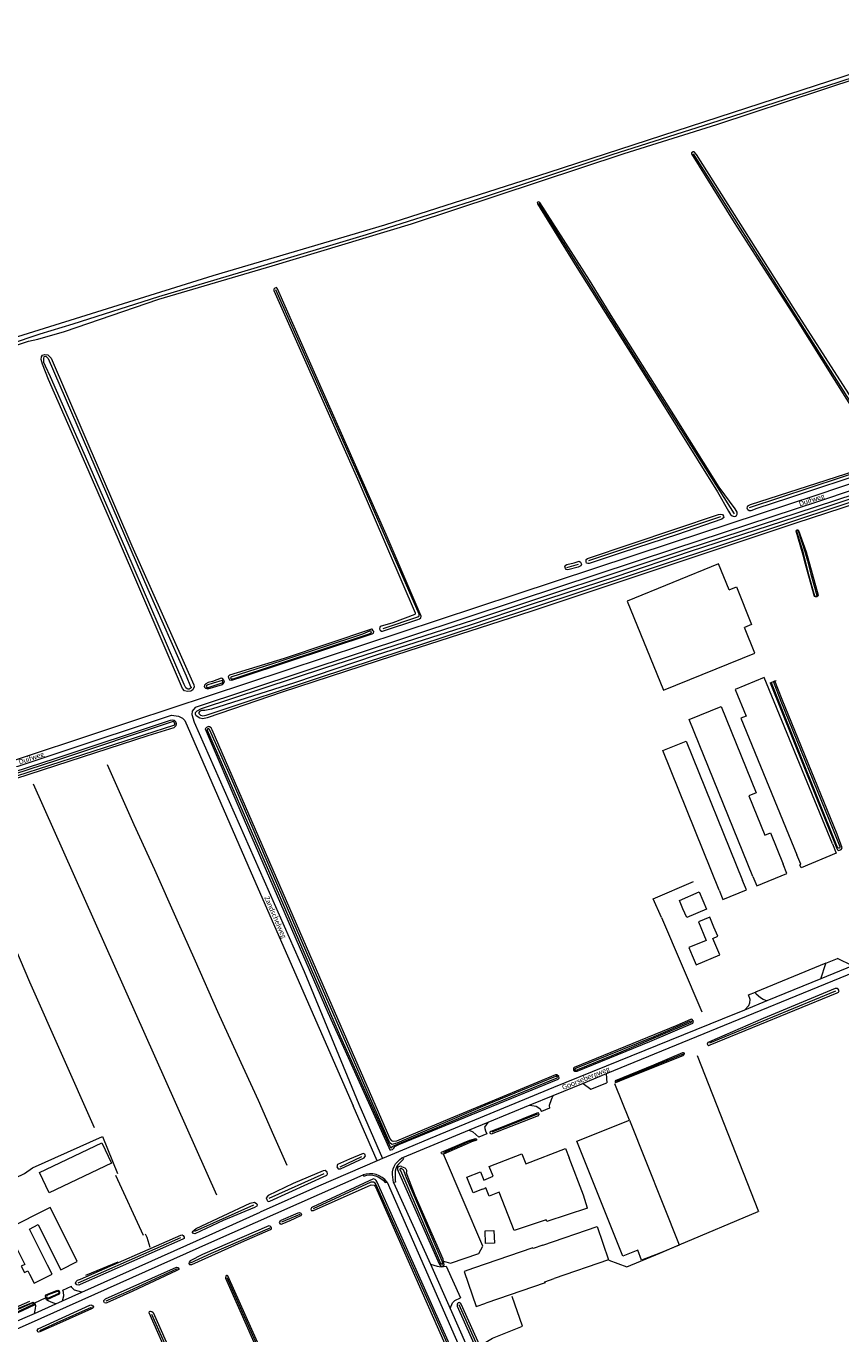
# Model space of a CAD drawing. Extents: x 177628 to 188968, y 384226 to 390673.
# Tile 389 of 393: x 185276 to 185680, y 389518 to 390167. Entities that reach past the tile are written whole.
import ezdxf

# ---------------------------------------------------------------- set-up
doc = ezdxf.new("R2010")
doc.units = 0
for name, color, linetype, lineweight in [('B01_D', 14, 'Continuous', 9), ('B01_T', 14, 'Continuous', 9), ('B02_F', 14, 'Continuous', 9), ('B02_T', 14, 'Continuous', 9), ('B03_F', 14, 'Continuous', 9), ('B04_F', 14, 'Continuous', 9), ('B11_S', 14, 'Continuous', 9), ('B14_F', 14, 'Continuous', 9), ('T02_F', 253, 'RASTER', 9), ('T03_F', 253, 'Continuous', 9), ('T03_T', 253, 'Continuous', 9), ('T04_F', 253, 'HAAG', 9), ('T07_F', 253, 'Continuous', 9), ('T09_F', 253, 'Continuous', 9), ('T22_F', 253, 'Continuous', 9), ('V00_F', 8, 'Continuous', 9), ('V00_T', 8, 'Continuous', 9), ('V06_F', 8, 'Continuous', 9), ('V06_T', 8, 'Continuous', 9), ('W01_F', 253, 'Continuous', 9), ('Z06', 7, 'Continuous', 9)]:
    doc.layers.add(name, color=color, linetype=linetype, lineweight=lineweight)
doc.styles.add('Legend', font='calibri.ttf')
doc.linetypes.add('HAAG', pattern='A,4,-1,[5,TOPOCAD.SHX,S=0.35,R=0,X=-0.35,Y=-0.35],-1', length=6)
doc.linetypes.add('RASTER', pattern='A,4,-1,[4,TOPOCAD.SHX,S=0.5,R=0,X=-0.5,Y=0],-1', length=6)

msp = doc.modelspace()

# ---------------------------------------------------------------- linework, layer by layer
at = {"layer": 'B01_D', "linetype": 'Continuous'}
msp.add_lwpolyline([(185502.2, 389589.678), (185497.537, 389587.822), (185494.414, 389595.671), (185501.179, 389598.364), (185502.825, 389594.231), (185507.468, 389596.079), (185505.505, 389601.001), (185521.74, 389607.23), (185523.696, 389602.304), (185543.358, 389609.848), (185545.149, 389605.18)], dxfattribs=at)
at = {"layer": 'B01_T', "linetype": 'Continuous'}
for points in [[(185617.017, 389719.834), (185614.959, 389724.76), (185609.423, 389722.448), (185613.277, 389713.221), (185604.65, 389709.618), (185606.265, 389705.747)], [(185606.265, 389705.747), (185608.196, 389701.118), (185619.941, 389706.023), (185616.516, 389714.229), (185618.936, 389715.237), (185617.017, 389719.834)], [(185554.366, 389580.31), (185552.252, 389586.666), (185545.149, 389605.18)], [(185502.2, 389589.678), (185503.096, 389590.035)], [(185298.623, 389558.181), (185287.391, 389580.645), (185266.002, 389569.901), (185274.814, 389552.36), (185273.018, 389551.458), (185274.607, 389548.295), (185276.377, 389549.184), (185277.222, 389547.5)], [(185286.123, 389551.97), (185277.128, 389569.887), (185281.454, 389572.065), (185290.442, 389554.102)], [(185290.442, 389554.102), (185292.681, 389549.627), (185300.857, 389553.713), (185298.623, 389558.181)], [(185277.222, 389547.5), (185279.463, 389543.035), (185288.367, 389547.5), (185286.123, 389551.97)]]:
    msp.add_lwpolyline(points, dxfattribs=at)
at = {"layer": 'B02_F', "linetype": 'Continuous'}
for points in [[(185527.21, 389560.595), (185497.729, 389550.5)], [(185533.219, 389543.109), (185503.72, 389533.008)]]:
    msp.add_lwpolyline(points, dxfattribs=at)
at = {"layer": 'B02_T', "linetype": 'Continuous'}
for points in [[(185624.614, 389887.299), (185619.364, 389900.193), (185574.01, 389881.728), (185592.035, 389837.453)], [(185592.035, 389837.453), (185637.39, 389855.918), (185632.209, 389868.645)], [(185675.928, 389761.091), (185642.079, 389843.805), (185627.549, 389837.859), (185633.006, 389824.522), (185630.489, 389823.492), (185658.323, 389755.659)], [(185636.429, 389744.984), (185604.73, 389822.877), (185620.606, 389829.343), (185638.071, 389786.452), (185634.413, 389784.962), (185642.324, 389765.541), (185645.112, 389766.676), (185651.453, 389751.097)], [(185619.688, 389738.191), (185591.69, 389807.523), (185603.297, 389812.216), (185631.338, 389742.883)], [(185675.928, 389761.091), (185677.817, 389756.475), (185660.317, 389749.307), (185659.7, 389750.815), (185660.217, 389751.028), (185658.323, 389755.659)], [(185636.429, 389744.984), (185638.314, 389740.352), (185653.338, 389746.466), (185651.453, 389751.097)], [(185619.688, 389738.191), (185621.567, 389733.538), (185633.213, 389738.247), (185631.338, 389742.883)], [(185571.761, 389556.349), (185548.995, 389613.486), (185575.087, 389623.882)], [(185575.087, 389623.882), (185599.739, 389562.013)], [(185532.063, 389561.843), (185559.048, 389571.114)], [(185532.063, 389561.843), (185527.339, 389560.22)], [(185590.168, 389557.971), (185581.141, 389554.375)], [(185599.739, 389562.013), (185599.817, 389561.816), (185590.168, 389557.971)], [(185497.729, 389550.5), (185492.998, 389548.88), (185498.989, 389531.388), (185503.72, 389533.008)], [(185564.728, 389554.582), (185537.752, 389545.313)], [(185533.02, 389543.687), (185537.752, 389545.313)]]:
    msp.add_lwpolyline(points, dxfattribs=at)
at = {"layer": 'B03_F', "linetype": 'Continuous'}
msp.add_lwpolyline([(185286.974, 389587.792), (185282.148, 389597.891), (185313.062, 389612.662), (185317.888, 389602.563), (185286.974, 389587.792)], dxfattribs=at)
at = {"layer": 'B04_F', "linetype": 'Continuous'}
for points in [[(185645.529, 389841.295), (185646.668, 389841.777)], [(185646.668, 389841.777), (185647.29, 389842.041)], [(185647.29, 389842.041), (185648.016, 389842.348)], [(185645.035, 389841.086), (185645.529, 389841.295)]]:
    msp.add_lwpolyline(points, dxfattribs=at)
at = {"layer": 'B11_S', "linetype": 'Continuous'}
msp.add_lwpolyline([(185554.366, 389580.31), (185534.095, 389573.567), (185533.795, 389574.468), (185517.828, 389569.156), (185510.436, 389588.165), (185505.519, 389586.206), (185503.87, 389590.343), (185503.096, 389590.035)], dxfattribs=at)
at = {"layer": 'B14_F', "linetype": 'Continuous'}
for points in [[(185624.614, 389887.299), (185628.205, 389888.757), (185635.783, 389870.096), (185632.209, 389868.645)], [(185601.706, 389728.933), (185599.98, 389732.969), (185609.762, 389737.263), (185611.621, 389732.99)], [(185611.621, 389732.99), (185613.444, 389728.801), (185603.555, 389724.61)], [(185603.555, 389724.61), (185601.706, 389728.933)], [(185503.468, 389568.983), (185507.836, 389569.144), (185508.061, 389562.883), (185503.693, 389562.721), (185503.468, 389568.983)], [(185559.048, 389571.114), (185564.728, 389554.582)], [(185527.21, 389560.595), (185527.339, 389560.22)], [(185581.141, 389554.375), (185579.258, 389559.336), (185571.761, 389556.349)], [(185533.219, 389543.109), (185533.02, 389543.687)]]:
    msp.add_lwpolyline(points, dxfattribs=at)
at = {"layer": 'T02_F', "linetype": 'RASTER'}
for points in [[(185608.673, 389656.116), (185639.274, 389578.678)], [(185575.087, 389623.882), (185567.795, 389641.979)], [(185260.526, 389590.758), (185274.607, 389597.525), (185278.666, 389600.282), (185313.504, 389615.821), (185320.866, 389597.389)], [(185482.806, 389553.985), (185486.2, 389552.889), (185500.39, 389557.748), (185502.243, 389561.457), (185482.71, 389607.136)], [(185599.739, 389562.013), (185639.057, 389578.615)], [(185337.158, 389560.794), (185335.528, 389565.643), (185334.753, 389567.268)], [(185564.83, 389554.38), (185573.764, 389551.045), (185590.168, 389557.971)], [(185590.168, 389557.971), (185599.739, 389562.013)], [(185501.241, 389512.226), (185507.088, 389515.698), (185522.054, 389521.662), (185516.918, 389536.41)]]:
    msp.add_lwpolyline(points, dxfattribs=at)
at = {"layer": 'T03_F', "linetype": 'Continuous'}
msp.add_lwpolyline([(185321.033, 389553.451), (185305.008, 389546.738)], dxfattribs=at)
at = {"layer": 'T03_T', "linetype": 'Continuous'}
msp.add_lwpolyline([(185672.722, 389701.93), (185637.702, 389687.559)], dxfattribs=at)
at = {"layer": 'T04_F', "linetype": 'HAAG'}
for points in [[(185590.959, 389724.534), (185586.857, 389733.852), (185606.865, 389742.408)], [(185590.959, 389724.534), (185611.109, 389677.687)], [(185277.147, 389533.901), (185265.379, 389528.722), (185256.978, 389545.501)]]:
    msp.add_lwpolyline(points, dxfattribs=at)
at = {"layer": 'T07_F', "linetype": 'Continuous'}
for points in [[(185720.664, 389956.697), (185703.71, 389950.243), (185703.1, 389950.273), (185702.596, 389951.653), (185702.396, 389952.963), (185634.528, 390060.148), (185606.981, 390103.76)], [(185627.251, 389925.068), (185578.297, 390002.489), (185530.074, 390079.289)], [(185452.838, 389868.045), (185470.089, 389873.928), (185470.721, 389874.373), (185470.731, 389875.265), (185442.237, 389940.385), (185399.525, 390036.227)], [(185694.896, 389947.88), (185634.57, 389928.061)], [(185620.344, 389923.464), (185554.717, 389901.626)], [(185549.724, 389899.865), (185543.906, 389898.246)], [(185315.803, 389800.603), (185329.009, 389770.832), (185339.231, 389748.496), (185350.284, 389723.503), (185359.392, 389703.043), (185370.609, 389677.928), (185380.253, 389656.53), (185390.722, 389633.867), (185398.382, 389616.429), (185405.005, 389601.564)], [(185370.267, 389586.709), (185279.183, 389790.741)], [(185240.227, 389779.273), (185277.24, 389692.587), (185309.276, 389620.368)], [(185677.499, 389687.985), (185614.803, 389662.126)], [(185601.755, 389656.762), (185568.597, 389643.084)], [(185529.421, 389626.92), (185506.767, 389617.921)], [(185495.779, 389613.551), (185498.729, 389614.515)], [(185495.779, 389613.551), (185482.697, 389607.703)], [(185431.476, 389600.746), (185442.208, 389605.911)], [(185333.849, 389566.659), (185320.092, 389596.454)], [(185423.32, 389597.317), (185396.068, 389585.054)], [(185544.62, 389376.944), (185502.645, 389472.688), (185476.569, 389531.148), (185449.347, 389591.82), (185448.825, 389592.685), (185448.039, 389593.08), (185446.605, 389593.141), (185418.079, 389579.985)], [(185359.279, 389568.841), (185388.527, 389581.88)], [(185411.346, 389577.099), (185402.236, 389573.228)], [(185396.488, 389570.258), (185367.393, 389557.685), (185356.932, 389552.96)], [(185301.28, 389543.176), (185352.382, 389565.727)], [(185350.514, 389550.106), (185326.572, 389539.012), (185315.069, 389534.117)], [(185375.13, 389545.747), (185410.634, 389466.26), (185466.086, 389341.926)], [(185307.755, 389530.892), (185290.662, 389523.355), (185282.111, 389519.322)], [(185490.374, 389532.421), (185557.468, 389382.375)], [(185337.817, 389527.656), (185364.385, 389468.089), (185396.929, 389394.485), (185427.744, 389324.424)]]:
    msp.add_lwpolyline(points, dxfattribs=at)
at = {"layer": 'T09_F', "linetype": 'Continuous'}
for points in [[(185180.891, 389978.911), (185276.638, 390010.734), (185281.37, 390011.69), (185294.599, 390015.619), (185341.464, 390031.702), (185397.739, 390048.23), (185466.867, 390069.117), (185572.57, 390103.948), (185618.562, 390118.399), (185670.693, 390135.662), (185710.17, 390148.648), (185742.407, 390158.693), (185765.852, 390166.547), (185768.351, 390167.078), (185769.527, 390167.201)], [(185713.911, 389952.931), (185721.42, 389955.701), (185722.249, 389956.453), (185721.89, 389957.591), (185721.316, 389958.18), (185720.68, 389958.022), (185706.249, 389953.386), (185704.605, 389953.046), (185703.056, 389955.011), (185656.433, 390027.698), (185608.341, 390103.491), (185607.192, 390104.778), (185606.841, 390104.71), (185605.966, 390104.265), (185605.859, 390103.826), (185627.127, 390069.664), (185658.364, 390020.973), (185701.36, 389952.608), (185701.453, 389951.884), (185701.394, 389950.699), (185701.995, 389949.518), (185702.854, 389949.019), (185703.95, 389949.245), (185713.911, 389952.931)], [(185597.093, 389974.224), (185591.483, 389983.207), (185566.892, 390022.175), (185555.226, 390041.016), (185530.572, 390079.677), (185529.955, 390080.024), (185529.3, 390079.581), (185529.458, 390078.945), (185548.22, 390048.63), (185589.22, 389983.543), (185618.87, 389936.027), (185624.353, 389926.319), (185625.242, 389924.679), (185626.19, 389924.005), (185627.201, 389923.748), (185627.727, 389923.796), (185628.295, 389924.194), (185628.642, 389924.811), (185628.57, 389925.82), (185627.682, 389927.46), (185619.689, 389938.315), (185597.093, 389974.224)], [(185457.582, 389870.947), (185451.353, 389869.045), (185451.102, 389868.566), (185451.036, 389867.909), (185451.331, 389867.261), (185451.972, 389866.771), (185452.546, 389866.772), (185469.985, 389872.584), (185470.849, 389872.978), (185471.457, 389873.36), (185471.68, 389874.245), (185454.374, 389914.829), (185400.319, 390036.806), (185399.831, 390037.418), (185399.057, 390037.17), (185398.551, 390036.678), (185398.461, 390035.959), (185440.775, 389940.875), (185468.723, 389875.923), (185468.744, 389875.306), (185468.544, 389875.058), (185457.582, 389870.947)], [(185321.418, 389912.29), (185304.026, 389952.261), (185286.678, 389991.678), (185283.62, 389999.415), (185283.024, 390001.752), (185283.156, 390003.064), (185283.67, 390003.768), (185284.813, 390004.237), (185286.334, 390003.992), (185287.888, 390002.3), (185328.042, 389909.206), (185358.774, 389840.096), (185358.885, 389839.051), (185358.219, 389837.651), (185357.241, 389837.049), (185355.638, 389836.788), (185354.145, 389837.202), (185353.228, 389838.297), (185321.418, 389912.29)], [(185850.815, 389983.814), (185783.976, 389961.755), (185725.779, 389942.636), (185657.786, 389920.414), (185526.078, 389876.607), (185465.551, 389857.003), (185402.626, 389836.44), (185365.359, 389823.725), (185363.247, 389823.298), (185361.681, 389823.578), (185359.968, 389824.674), (185359.563, 389825.514), (185359.615, 389826.427), (185360.501, 389827.25), (185362.622, 389828.372), (185424.272, 389848.715), (185497.79, 389872.47), (185603.251, 389907.502), (185667.991, 389928.597), (185745.248, 389954.008), (185832.483, 389982.757), (185847.175, 389988.193)], [(185654.175, 389932.814), (185638.342, 389927.686), (185635.386, 389926.569), (185634.531, 389926.52), (185633.87, 389926.954), (185633.645, 389927.831), (185633.662, 389928.445), (185634.294, 389929.152), (185635.212, 389929.728), (185687.224, 389946.416), (185694.36, 389949.161), (185695.02, 389948.946), (185695.904, 389947.964), (185696.216, 389947.132), (185695.934, 389946.714), (185654.175, 389932.814)], [(185571.419, 389905.898), (185555.15, 389900.328), (185554.426, 389900.346), (185553.854, 389900.605), (185553.63, 389901.262), (185553.689, 389902.338), (185554.256, 389902.846), (185619.401, 389924.666), (185620.387, 389924.892), (185621.332, 389924.657), (185621.754, 389923.935), (185621.912, 389923.19), (185620.973, 389922.438), (185598.924, 389914.811), (185571.419, 389905.898)], [(185666.948, 389884.062), (185662.289, 389901.21), (185661.363, 389904.539), (185657.982, 389916.394)], [(185659.148, 389916.754), (185662.859, 389906.1), (185668.918, 389884.708)], [(185547.598, 389900.784), (185550.118, 389901.458), (185550.866, 389901.068), (185551.312, 389900.083), (185550.945, 389899.181), (185549.698, 389898.493), (185544.505, 389897.23), (185543.714, 389897.379), (185543.338, 389897.903), (185542.958, 389898.976), (185543.24, 389899.395), (185544.028, 389899.795), (185547.598, 389900.784)], [(185403.6, 389853.271), (185376.53, 389844.892), (185375.894, 389844.342), (185376.092, 389843.336), (185376.556, 389842.661), (185377.613, 389842.517), (185383.328, 389844.288), (185447.357, 389865.449), (185447.942, 389865.768), (185448.098, 389866.57), (185447.901, 389867.002), (185447.311, 389867.724), (185446.993, 389867.735), (185403.6, 389853.271)], [(185368.007, 389841.841), (185365.905, 389841.3), (185364.775, 389840.576), (185364.158, 389839.982), (185363.986, 389839.33), (185364.144, 389838.984), (185364.612, 389838.415), (185365.709, 389838.184), (185372.944, 389840.283), (185374.066, 389841.369), (185373.613, 389842.363), (185372.964, 389843.215), (185372.421, 389843.489), (185368.007, 389841.841)], [(185650.914, 389832.921), (185647.29, 389842.041)], [(185645.035, 389841.086), (185678.117, 389758.799), (185678.506, 389758.197), (185679.037, 389757.812), (185680.237, 389758.392), (185680.685, 389759.2), (185678.237, 389766.009), (185650.914, 389832.921)], [(185336.021, 389814.913), (185349.019, 389818.957), (185350.086, 389819.862), (185350.252, 389820.704), (185349.834, 389821.714), (185349.18, 389822.422), (185348.419, 389822.519), (185347.025, 389822.405), (185289.777, 389803.382), (185242.166, 389787.94), (185132.886, 389750.974), (185073.584, 389731.565), (185052.986, 389725.609), (185052.337, 389725.186), (185052.241, 389724.425), (185052.996, 389723.348), (185054.236, 389723.089), (185056.007, 389723.411), (185134.503, 389749.43), (185237.659, 389783.035), (185336.021, 389814.913)], [(185485.685, 389624.541), (185459.409, 389613.581), (185457.817, 389613.404), (185457.066, 389613.733), (185456.189, 389614.937), (185424.629, 389687.153), (185367.874, 389817.788), (185367.312, 389818.849), (185366.584, 389819.336), (185366.127, 389819.362), (185365.028, 389818.88), (185364.443, 389818.253), (185382.187, 389776.903), (185425.329, 389677.428), (185455.591, 389610.455), (185456.189, 389609.215), (185456.665, 389609.149), (185457.365, 389609.437), (185458.069, 389610.123), (185458.676, 389610.909), (185460.617, 389611.895), (185539.659, 389644.334), (185540.243, 389644.862), (185540.095, 389645.679), (185539.052, 389646.409), (185538.358, 389646.518), (185485.685, 389624.541)], [(185641.544, 389674.373), (185614.803, 389662.927), (185614.08, 389662.578), (185613.787, 389661.736), (185613.986, 389661.323), (185614.598, 389661.109), (185615.216, 389661.28), (185678.251, 389687.194), (185678.922, 389687.518), (185679.212, 389688.104), (185678.764, 389689.033), (185678.306, 389689.321), (185677.254, 389689.259), (185641.544, 389674.373)], [(185585.233, 389662.933), (185606.519, 389672.174), (185606.988, 389673.042), (185606.069, 389674.127), (185605.491, 389673.996), (185598.594, 389670.913), (185547.586, 389650.085), (185547.343, 389649.77), (185547.289, 389648.758), (185548.058, 389648.29), (185549.072, 389648.336), (185585.233, 389662.933)], [(185568.436, 389642.656), (185573.15, 389644.663), (185601.737, 389656.11), (185602.491, 389656.919), (185602.418, 389657.202), (185601.986, 389657.439), (185601.447, 389657.37), (185587.059, 389651.314), (185568.072, 389643.417)], [(185568.072, 389643.417), (185567.99, 389643.29), (185567.993, 389643.144), (185568.062, 389642.748), (185568.189, 389642.645), (185568.436, 389642.657)], [(185568.342, 389642.616), (185568.436, 389642.656)], [(185514.407, 389621.458), (185506.339, 389618.263), (185505.719, 389617.964), (185505.842, 389617.577), (185506.095, 389617.318), (185506.682, 389617.156), (185529.106, 389625.945), (185529.775, 389626.141), (185530.348, 389626.799), (185530.178, 389627.417), (185529.718, 389627.577), (185529.177, 389627.379), (185514.407, 389621.458)], [(185496.489, 389614.144), (185498.68, 389614.888)], [(185482.71, 389607.136), (185482.012, 389607.218), (185481.733, 389607.402), (185481.558, 389607.763), (185481.818, 389608.016), (185494.172, 389613.407)], [(185496.603, 389613.117), (185496.062, 389612.919), (185482.754, 389607.131), (185482.71, 389607.136)], [(185494.172, 389613.407), (185495.847, 389614.025), (185496.489, 389614.144)], [(185498.86, 389613.834), (185496.603, 389613.117)], [(185436.011, 389604.503), (185430.196, 389601.892), (185429.862, 389600.74), (185430.379, 389599.737), (185431.683, 389599.77), (185443.378, 389605.323), (185444.115, 389606.236), (185443.757, 389607.102), (185442.813, 389607.421), (185436.011, 389604.503)], [(185408.144, 389592.456), (185395.671, 389586.581), (185394.746, 389585.386), (185395.018, 389584.485), (185395.269, 389583.879), (185396.003, 389583.575), (185396.472, 389583.667), (185424.902, 389596.556), (185425.207, 389597.291), (185424.971, 389598.105), (185423.985, 389599.016), (185422.997, 389598.708), (185408.144, 389592.456)], [(185461.875, 389600.933), (185461.833, 389600.956), (185461.22, 389601.17), (185460.137, 389600.646), (185459.846, 389600.061), (185459.889, 389599.445), (185460.236, 389598.594), (185480.593, 389552.606), (185481.323, 389551.622), (185482.115, 389551.431), (185482.786, 389551.755), (185483.122, 389551.981), (185482.985, 389553.188), (185482.806, 389553.985)], [(185461.875, 389600.933), (185462.776, 389600.602), (185463.614, 389600.272), (185463.993, 389599.855), (185464.373, 389599.083), (185464.346, 389598.075)], [(185482.806, 389553.985), (185482.599, 389554.911), (185468.632, 389586.609), (185464.78, 389596.787), (185464.331, 389597.716), (185464.346, 389598.075)], [(185497.215, 389481.76), (185543.354, 389376.521), (185543.902, 389375.661), (185544.398, 389375.546), (185544.98, 389375.531), (185545.571, 389375.648), (185545.853, 389375.893), (185545.655, 389376.835), (185508.545, 389461.506), (185449.772, 389593.238), (185449.301, 389594.066), (185448.779, 389594.554), (185447.998, 389594.742), (185417.778, 389580.756), (185417.245, 389580.344), (185416.803, 389579.713), (185416.974, 389579.144), (185417.656, 389579.043), (185418.292, 389579.051), (185446.859, 389591.776), (185448.387, 389591.641), (185448.944, 389590.912), (185497.215, 389481.76)], [(185373.324, 389574.183), (185359.277, 389567.454), (185358.579, 389567.672), (185357.925, 389568.516), (185360.011, 389570.09), (185386.791, 389582.802), (185388.874, 389583.158), (185389.997, 389582.406), (185390.212, 389581.887), (185390.081, 389581.224), (185388.941, 389580.549), (185373.324, 389574.183)], [(185406.441, 389573.998), (185402.423, 389572.271), (185401.996, 389572.221), (185401.574, 389572.622), (185401.348, 389573.168), (185401.745, 389573.909), (185402.168, 389574.276), (185410.586, 389577.89), (185411.264, 389578.106), (185411.959, 389577.818), (185412.198, 389577.086), (185411.833, 389576.423), (185406.441, 389573.998)], [(185382.447, 389563.358), (185396.858, 389569.646), (185397.281, 389570.013), (185397.287, 389570.463), (185397.029, 389570.932), (185396.662, 389571.355), (185396.089, 389571.502), (185363.009, 389557.164), (185356.888, 389554.181), (185356.382, 389553.396), (185356.367, 389552.814), (185356.593, 389552.268), (185357.384, 389552.212), (185357.866, 389552.284), (185382.447, 389563.358)], [(185302.406, 389542.341), (185301.589, 389541.951), (185300.748, 389542.118), (185300.092, 389543.081), (185300.339, 389543.853), (185301.083, 389544.418), (185302.507, 389544.957), (185352.301, 389566.813), (185352.971, 389566.935), (185353.549, 389566.66), (185353.964, 389565.905), (185353.955, 389565.181), (185353.376, 389564.838), (185302.406, 389542.341)], [(185328.525, 389539.11), (185315.525, 389533.278), (185315.065, 389533.152), (185314.361, 389533.308), (185314.135, 389533.854), (185314.073, 389534.468), (185314.865, 389535.18), (185350.167, 389550.95), (185350.816, 389550.771), (185351.016, 389550.598), (185351.252, 389550.184), (185351.333, 389549.834), (185349.926, 389549.059), (185328.525, 389539.11)], [(185423.7, 389434.238), (185465.166, 389341.52), (185465.424, 389341.051), (185465.678, 389340.901), (185466.237, 389340.94), (185466.783, 389341.167), (185467.239, 389341.611), (185467.069, 389342.948), (185435.469, 389413.078), (185375.631, 389546.608), (185375.332, 389546.868), (185374.959, 389546.842), (185374.599, 389546.629), (185374.47, 389545.552), (185381.622, 389529.516), (185423.7, 389434.238)], [(185286.181, 389534.901), (185285.746, 389535.081), (185285.131, 389536.319), (185285.044, 389536.901), (185285.341, 389537.178), (185290.746, 389539.417), (185291.248, 389539.573), (185291.683, 389539.393), (185292.117, 389538.594), (185292.09, 389537.914), (185291.829, 389537.548), (185286.181, 389534.901)], [(185268.865, 389527.112), (185266.228, 389526.02), (185265.844, 389526.325), (185265.411, 389527.123), (185265.28, 389527.687), (185265.611, 389528.133), (185279.032, 389533.534), (185279.464, 389533.303), (185279.76, 389532.653), (185279.413, 389532.099), (185268.865, 389527.112)], [(185292.018, 389523.161), (185282.226, 389518.85), (185281.58, 389518.71), (185281.249, 389518.893), (185280.978, 389519.548), (185281.484, 389520.333), (185307.176, 389532.124), (185307.603, 389532.173), (185308.099, 389532.058), (185308.684, 389531.725), (185308.965, 389531.202), (185308.773, 389530.739), (185308.022, 389530.236), (185292.018, 389523.161)], [(185516.711, 389476.74), (185491.57, 389532.638), (185491.141, 389533.131), (185490.632, 389533.395), (185490.118, 389533.273), (185489.651, 389532.921), (185489.491, 389532.462), (185489.632, 389531.511), (185516.008, 389472.264), (185556.619, 389382.083), (185557.174, 389381.46), (185557.53, 389381.25), (185557.941, 389381.321), (185558.413, 389382.058), (185558.292, 389382.572), (185545.421, 389411.999), (185516.711, 389476.74)], [(185391.688, 389404.159), (185358.837, 389477.929), (185336.563, 389528.319), (185336.787, 389528.86), (185337.037, 389529.027), (185337.333, 389529.086), (185337.96, 389528.962), (185338.504, 389528.419), (185400.456, 389388.857), (185429.072, 389324.079), (185429.099, 389323.706), (185428.762, 389323.439), (185428.152, 389323.058), (185427.342, 389322.851), (185391.688, 389404.159)]]:
    msp.add_lwpolyline(points, dxfattribs=at)
at = {"layer": 'T09_F', "linetype": 'Continuous', "extrusion": (0, 0, -1)}
for centre, radius, start, end in [((-185658.566, 389916.571), 0.61, 343.111786, 162.572293), ((-185667.769, 389884.885), 1.163, 188.763035, 314.926387), ((-185498.67, 389614.344), 0.544, 91.010654, 249.606619)]:
    msp.add_arc(centre, radius, start, end, dxfattribs=at)
at = {"layer": 'T22_F', "linetype": 'Continuous'}
for points in [[(185672.722, 389701.93), (185678.391, 389704.256)], [(185634.161, 389686.106), (185637.702, 389687.559)], [(185555.86, 389639.275), (185563.947, 389642.43)], [(185535.439, 389629.983), (185531.433, 389628.335)], [(185504.271, 389617.165), (185500.238, 389615.56)], [(185484.152, 389551.369), (185491.212, 389535.644)], [(185293.665, 389539.519), (185297.99, 389541.453)], [(185279.759, 389533.304), (185285.132, 389535.705)]]:
    msp.add_lwpolyline(points, dxfattribs=at)
at = {"layer": 'V00_F', "linetype": 'Continuous'}
for points in [[(185670.207, 389694.196), (185672.68, 389701.691), (185672.722, 389701.93)], [(185685.812, 389700.6), (185678.391, 389704.256)], [(185632.296, 389678.639), (185634.399, 389680.809), (185634.842, 389682.284), (185634.99, 389683.825), (185634.161, 389686.106)], [(185643.336, 389683.169), (185641.442, 389683.83), (185640.207, 389684.756), (185638.117, 389686.583), (185637.702, 389687.559)], [(185552.138, 389642.237), (185555.86, 389639.275)], [(185563.56, 389646.934), (185563.947, 389642.43)], [(185537.134, 389636.067), (185536.197, 389634.092), (185535.186, 389631.293), (185535.439, 389629.983)], [(185525.668, 389631.352), (185528.728, 389630.887), (185530.68, 389629.781), (185531.433, 389628.335)], [(185504.706, 389622.731), (185503.151, 389620.405), (185503.571, 389618.665), (185504.271, 389617.165)], [(185495.548, 389618.966), (185497.376, 389618.116), (185500.238, 389615.56)], [(185500.238, 389615.56), (185500.256, 389615.514)], [(185462.387, 389605.328), (185462.89, 389604.565), (185460.351, 389602.101)], [(185442.8, 389596.752), (185443.281, 389596.219)], [(185458.022, 389592.959), (185457.49, 389596.965)], [(185453.726, 389592.946), (185454.757, 389593.231)], [(185458.948, 389593.208), (185458.022, 389592.959)], [(185476.232, 389552.396), (185479.667, 389551.481), (185481.608, 389551.158), (185484.152, 389551.369)], [(185293.554, 389534.249), (185294.233, 389536.671), (185294.079, 389538.518), (185293.665, 389539.519)], [(185303.103, 389538.517), (185299.472, 389539.535), (185298.236, 389540.858), (185297.99, 389541.453)], [(185279.617, 389528.019), (185280.165, 389530.387), (185280.332, 389531.831), (185279.759, 389533.304)], [(185290.197, 389532.748), (185288.682, 389533.267), (185286.375, 389534.223), (185285.648, 389534.687), (185285.132, 389535.705)], [(185486.073, 389530.468), (185487.231, 389533.18), (185488.347, 389534.349), (185491.212, 389535.644)]]:
    msp.add_lwpolyline(points, dxfattribs=at)
at = {"layer": 'V00_F', "linetype": 'Continuous', "extrusion": (0, 0, -1)}
for centre, radius, start, end in [((-185464.89, 389597.643), 7.431, 354.76402, 37.745445), ((-185473.601, 389590.783), 18.519, 38.028799, 50.724614), ((-185446.366, 389587.76), 9.004, 69.963519, 144.833838)]:
    msp.add_arc(centre, radius, start, end, dxfattribs=at)
at = {"layer": 'V00_F', "linetype": 'Continuous'}
for centre, radius, start, end in [((185465.437, 389597.658), 6.754, 138.8594, 183.043798), ((185446.309, 389586.606), 10.736, 38.10512, 109.078445), ((185482.651, 389596.739), 23.965, 178.660758, 188.472728)]:
    msp.add_arc(centre, radius, start, end, dxfattribs=at)
at = {"layer": 'V00_T', "linetype": 'Continuous'}
for points in [[(185835.062, 389758.241), (185722.405, 389711.973), (185622.082, 389671.001), (185563.56, 389646.934)], [(185685.812, 389700.6), (185670.207, 389694.196)], [(185670.207, 389694.196), (185643.336, 389683.169)], [(185643.336, 389683.169), (185632.296, 389678.639)], [(185632.296, 389678.639), (185621.145, 389674.063), (185537.432, 389640.09), (185476.123, 389614.785), (185464.319, 389609.881), (185452.539, 389604.921)], [(185552.138, 389642.237), (185537.134, 389636.067)], [(185563.56, 389646.934), (185552.138, 389642.237)], [(185537.134, 389636.067), (185525.668, 389631.352)], [(185525.668, 389631.352), (185504.706, 389622.731)], [(185504.706, 389622.731), (185495.548, 389618.966)], [(185495.548, 389618.966), (185462.387, 389605.328)], [(185449.882, 389603.793), (185420.747, 389591.21), (185391.761, 389578.289)], [(185452.539, 389604.921), (185449.882, 389603.793)], [(185462.387, 389605.328), (185461.878, 389605.119)], [(185049.711, 389421.978), (185196.765, 389487.532), (185276.646, 389522.783), (185367.695, 389563.562), (185442.8, 389596.752)], [(185454.757, 389593.231), (185495.764, 389500), (185670.528, 389104.86)], [(185458.022, 389592.959), (185476.232, 389552.396)], [(185303.103, 389538.517), (185366.475, 389566.844), (185391.761, 389578.289)], [(185476.232, 389552.396), (185486.073, 389530.468)], [(185293.554, 389534.249), (185303.103, 389538.517)], [(185279.617, 389528.019), (185290.197, 389532.748)], [(185290.197, 389532.748), (185293.554, 389534.249)], [(185486.073, 389530.468), (185673.828, 389106.188)], [(185267.81, 389522.741), (185279.617, 389528.019)]]:
    msp.add_lwpolyline(points, dxfattribs=at)
at = {"layer": 'V06_F', "linetype": 'Continuous'}
for points in [[(184833.381, 389660.942), (184941.986, 389698.203), (185056.217, 389733.616), (185177.087, 389771.952), (185328.526, 389822.196), (185518.814, 389885.123), (185596.465, 389910.84), (185668.403, 389934.502), (185747.568, 389961.242), (185829.367, 389988.135), (185867.709, 390001.76), (185869.332, 390002.543), (185870.488, 390003.808), (185870.72, 390005.156), (185870.802, 390007.015)], [(185876.89, 389997.305), (185874.972, 389998.196), (185873.519, 389998.374), (185871.481, 389998.437), (185869.35, 389997.953), (185830.408, 389984.945), (185748.609, 389958.052), (185669.444, 389931.312), (185597.506, 389907.65), (185519.855, 389881.933), (185359.446, 389828.887), (185357.918, 389827.125), (185357.733, 389825.401), (185358.986, 389821.651), (185413.571, 389697.776), (185440.696, 389631.912)], [(184834.422, 389657.752), (184943.027, 389695.013), (185057.258, 389730.426), (185178.128, 389768.762), (185347.667, 389824.991), (185351.1, 389824.601), (185353.142, 389823.649), (185354.39, 389822.444), (185388.461, 389744.073), (185437.986, 389631.062)]]:
    msp.add_lwpolyline(points, dxfattribs=at)
at = {"layer": 'V06_T', "linetype": 'Continuous'}
for points in [[(185449.882, 389603.793), (185437.986, 389631.062)], [(185440.696, 389631.912), (185452.539, 389604.921)]]:
    msp.add_lwpolyline(points, dxfattribs=at)
at = {"layer": 'W01_F', "linetype": 'Continuous'}
for points in [[(185745.544, 390161.062), (185679.02, 390139.438), (185626.3, 390122.368), (185566.383, 390103.24), (185496.558, 390080.123), (185444.35, 390063.498), (185388.512, 390046.874), (185341.193, 390032.855), (185298.653, 390019.236), (185282.326, 390014.323), (185219.698, 389993.264)], [(185742.595, 390162.063), (185633.325, 390126.473), (185534.999, 390094.531), (185453.493, 390068.43), (185368.161, 390043.201), (185271.18, 390012.852)], [(185324.982, 389907.474), (185307.256, 389948.179), (185287.575, 389993.055), (185285.09, 389998.392), (185284.305, 390000.226), (185284.291, 390002.203), (185284.518, 390003.193), (185285.225, 390003.359), (185286.523, 390002.229), (185335.996, 389887.554), (185354.936, 389844.532), (185357.107, 389839.313), (185357.477, 389838.96), (185357.399, 389838.559), (185356.445, 389838.02), (185356.04, 389837.992), (185355.388, 389838.164), (185354.833, 389838.693), (185353.975, 389840.233), (185324.982, 389907.474)], [(185526.288, 389880.073), (185495.948, 389869.765), (185449.371, 389854.776), (185408.713, 389841.115), (185367.607, 389828.077), (185364.319, 389827.328), (185362.533, 389827.452), (185361.611, 389826.908), (185361.326, 389826.376), (185361.298, 389825.82), (185362.062, 389825.054), (185363.171, 389824.801), (185364.923, 389825.054), (185423.642, 389844.623), (185481.077, 389863.276), (185575.219, 389894.374), (185697.606, 389935.112)], [(185695.452, 389935.896), (185657.691, 389923.387), (185605.205, 389906.335), (185568.338, 389893.813), (185526.288, 389880.073)], [(185667.215, 389884.113), (185664.385, 389894.108), (185661.549, 389905.568), (185658.213, 389916.29)], [(185658.96, 389916.546), (185662.278, 389906.277), (185663.555, 389901.714), (185665.137, 389895.158), (185668.168, 389884.5), (185668.185, 389884.437)], [(185401.945, 389851.891), (185377.593, 389844.074), (185377.157, 389843.771), (185377.059, 389843.413), (185377.386, 389843.04), (185378.281, 389843.136), (185445.814, 389865.425), (185446.898, 389866.023), (185446.933, 389866.405), (185446.795, 389866.707), (185446.417, 389866.848), (185445.966, 389866.694), (185442.494, 389865.268), (185401.945, 389851.891)], [(185368.453, 389841.002), (185365.228, 389839.949), (185364.934, 389839.45), (185365.131, 389839.018), (185365.292, 389838.779), (185365.827, 389838.866), (185372.81, 389841.059), (185373.113, 389841.197), (185373.257, 389841.68), (185373.021, 389842.198), (185372.793, 389842.355), (185368.453, 389841.002)], [(185650.471, 389831.924), (185646.668, 389841.777)], [(185645.529, 389841.295), (185649.929, 389830.084), (185677.946, 389760.301), (185678.509, 389759.34), (185678.904, 389759.136), (185679.301, 389759.13), (185679.822, 389759.481), (185679.844, 389759.639), (185676.443, 389767.911), (185650.471, 389831.924)], [(185221.262, 389778.694), (185270.813, 389794.861), (185320.126, 389810.784), (185348.898, 389820.136), (185349.311, 389820.307), (185349.422, 389820.74), (185349.08, 389821.565), (185348.545, 389821.924), (185290.611, 389802.527), (185205.963, 389775.115), (185151.925, 389756.703), (185102.732, 389740.491), (185073.44, 389730.876), (185052.783, 389724.933), (185052.721, 389724.617), (185053.128, 389723.867), (185053.561, 389723.756), (185054.757, 389723.671), (185156.69, 389757.225), (185221.262, 389778.694)], [(185457.085, 389611.936), (185456.122, 389612.705), (185455.118, 389614.785), (185419.148, 389697.055), (185376.933, 389794.609), (185366.762, 389817.617), (185366.392, 389818.178), (185366.019, 389818.442), (185365.739, 389818.306), (185365.417, 389818.053), (185365.412, 389817.655), (185396.314, 389746.7), (185431.407, 389665.634), (185456.058, 389610.997), (185456.427, 389610.336), (185456.744, 389610.292), (185457.064, 389610.447), (185457.348, 389610.88), (185457.689, 389611.094), (185499.613, 389628.67), (185539.235, 389644.988), (185539.339, 389645.384), (185538.768, 389645.749), (185538.35, 389645.695), (185504.522, 389631.682), (185459.656, 389612.536), (185457.085, 389611.936)], [(185570.819, 389657.638), (185549.301, 389648.877), (185548.662, 389648.667), (185548.266, 389648.772), (185547.914, 389649.194), (185548.018, 389649.491), (185548.498, 389649.722), (185587.458, 389665.572), (185605.124, 389673.115), (185605.821, 389673.205), (185605.995, 389672.845), (185605.573, 389672.493), (185570.819, 389657.638)], [(185462.746, 389599.475), (185464.17, 389595.418), (185482.009, 389554.177), (185482.499, 389552.609), (185482.28, 389552.37), (185482.037, 389552.32), (185481.691, 389552.621), (185481.241, 389553.138), (185461.578, 389598.711), (185461.29, 389599.307), (185461.324, 389599.791), (185461.597, 389600.056), (185461.813, 389600.161), (185462.746, 389599.475)], [(185286.522, 389537.167), (185285.819, 389536.876), (185285.533, 389536.449), (185285.922, 389535.632), (185286.321, 389535.539), (185291.54, 389537.855), (185291.702, 389538.334), (185291.538, 389538.73), (185291.323, 389539.001), (185290.847, 389538.907), (185286.522, 389537.167)], [(185271.776, 389530.134), (185266.308, 389527.921), (185265.985, 389527.582), (185266.277, 389526.878), (185266.624, 389526.662), (185279.077, 389532.643), (185279.162, 389532.935), (185279.071, 389533.155), (185278.884, 389533.232), (185271.776, 389530.134)]]:
    msp.add_lwpolyline(points, dxfattribs=at)
at = {"layer": 'W01_F', "linetype": 'Continuous', "extrusion": (0, 0, -1)}
for centre, radius, start, end in [((-185658.552, 389916.517), 0.409, 326.170983, 175.995416), ((-185667.636, 389884.467), 0.55, 183.173422, 319.885813)]:
    msp.add_arc(centre, radius, start, end, dxfattribs=at)

# ---------------------------------------------------------------- texts
at = {"layer": 'Z06', "style": 'Legend'}
for s, rotation, p in [('Duifweg', 18.181269, (185659.784, 389928.746)), ('Duifweg', 18.362468, (185272.278, 389800.536)), ('Zandschelweg', 293.514557, (185393.719, 389734.486))]:
    msp.add_text(s, height=2.5, rotation=rotation, dxfattribs=at).set_placement(p)
at = {"layer": 'Z06', "linetype": 'Continuous', "style": 'Legend'}
msp.add_text('Goorsebergweg', height=2.5, rotation=22.152587, dxfattribs=at).set_placement((185542.273, 389638.939))

doc.saveas('drawing.dxf')
